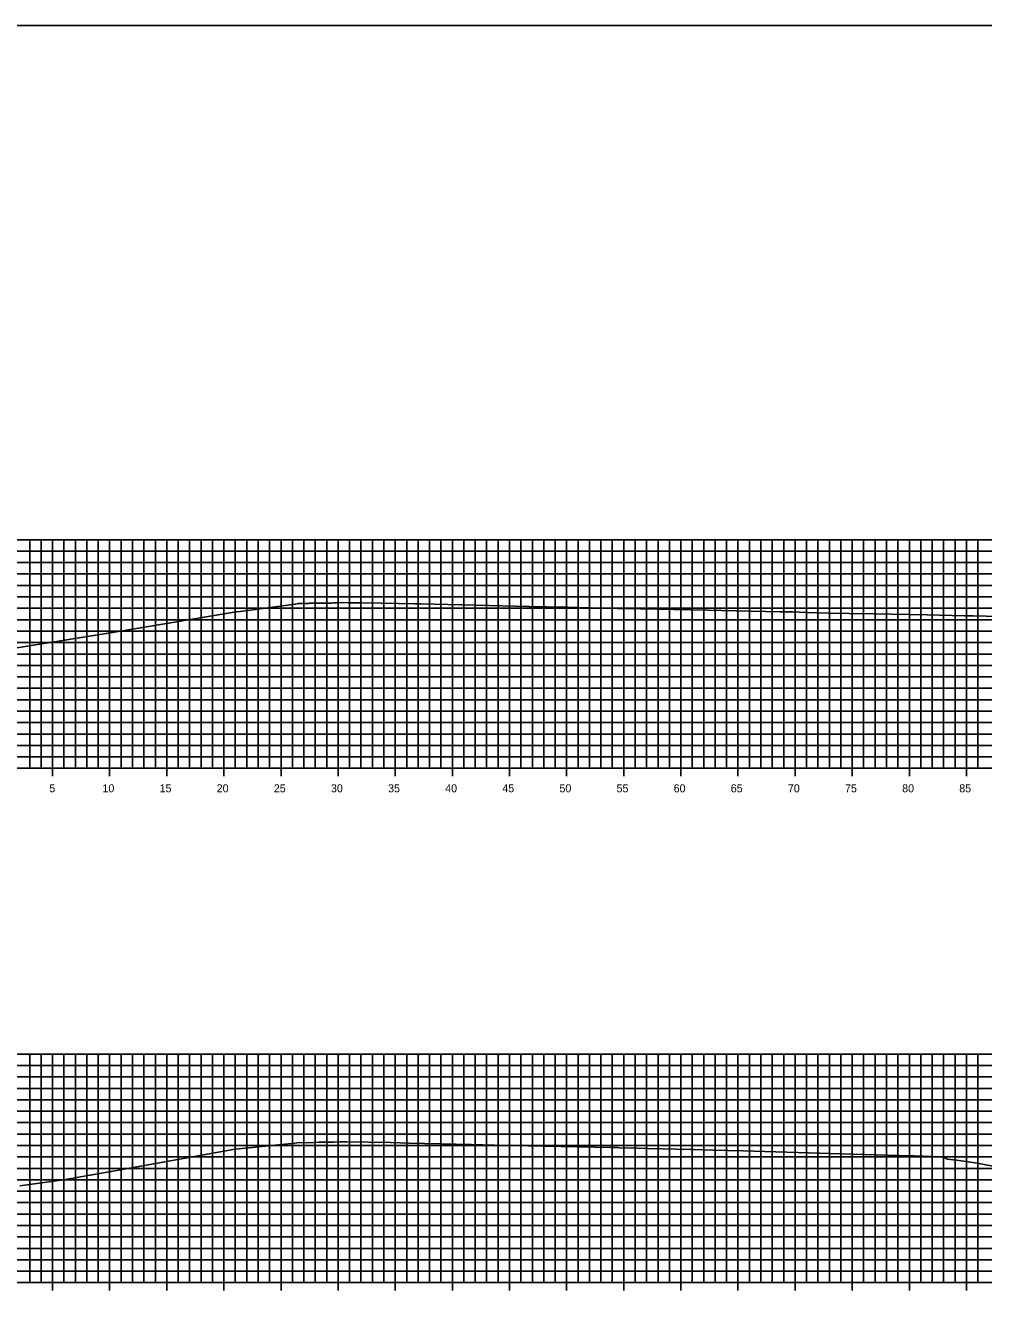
# Model space of a CAD drawing. Extents: x 674939 to 678919, y 750652 to 765176.
# Drawn here: x 678751.2 to 678835, y 765065.2 to 765176.3 of the extents above; entities that cross this region are included whole.
import ezdxf

# ---------------------------------------------------------------- set-up
doc = ezdxf.new("R2010")
doc.units = 0
for name, color, linetype in [('R_Axis', 7, 'Continuous'), ('R_Axis Annot', 7, 'Continuous'), ('R_Exist Surface', 7, 'Continuous'), ('R_Grid', 7, 'Continuous'), ('R_No Plot', 7, 'Continuous')]:
    doc.layers.add(name, color=color, linetype=linetype)

msp = doc.modelspace()

# ---------------------------------------------------------------- linework, layer by layer
at = {"layer": 'R_Axis'}
for p, q in [((678753.53, 765110.59), (678753.53, 765111.99)), ((678758.53, 765110.59), (678758.53, 765111.99)), ((678763.53, 765110.59), (678763.53, 765111.99)), ((678768.53, 765110.59), (678768.53, 765111.99)), ((678773.53, 765110.59), (678773.53, 765111.99)), ((678778.53, 765110.59), (678778.53, 765111.99)), ((678783.53, 765110.59), (678783.53, 765111.99)), ((678788.53, 765110.59), (678788.53, 765111.99)), ((678793.53, 765110.59), (678793.53, 765111.99)), ((678798.53, 765110.59), (678798.53, 765111.99)), ((678803.53, 765110.59), (678803.53, 765111.99)), ((678808.53, 765110.59), (678808.53, 765111.99)), ((678813.53, 765110.59), (678813.53, 765111.99)), ((678818.53, 765110.59), (678818.53, 765111.99)), ((678823.53, 765110.59), (678823.53, 765111.99)), ((678828.53, 765110.59), (678828.53, 765111.99)), ((678833.53, 765110.59), (678833.53, 765111.99)), ((678598.53, 765111.29), (678898.53, 765111.29)), ((678753.53, 765065.59), (678753.53, 765066.99)), ((678758.53, 765065.59), (678758.53, 765066.99)), ((678763.53, 765065.59), (678763.53, 765066.99)), ((678768.53, 765065.59), (678768.53, 765066.99)), ((678773.53, 765065.59), (678773.53, 765066.99)), ((678778.53, 765065.59), (678778.53, 765066.99)), ((678783.53, 765065.59), (678783.53, 765066.99)), ((678788.53, 765065.59), (678788.53, 765066.99)), ((678793.53, 765065.59), (678793.53, 765066.99)), ((678798.53, 765065.59), (678798.53, 765066.99)), ((678803.53, 765065.59), (678803.53, 765066.99)), ((678808.53, 765065.59), (678808.53, 765066.99)), ((678813.53, 765065.59), (678813.53, 765066.99)), ((678818.53, 765065.59), (678818.53, 765066.99)), ((678823.53, 765065.59), (678823.53, 765066.99)), ((678828.53, 765065.59), (678828.53, 765066.99)), ((678833.53, 765065.59), (678833.53, 765066.99)), ((678598.53, 765066.29), (678898.53, 765066.29))]:
    msp.add_line(p, q, dxfattribs=at)
at = {"layer": 'R_Exist Surface'}
for points in [[(678750.04, 765121.76), (678759.87, 765123.36), (678759.96, 765123.38), (678759.97, 765123.38), (678759.99, 765123.38), (678760, 765123.38), (678769.61, 765124.97), (678769.94, 765125.01), (678774.77, 765125.64), (678774.92, 765125.68), (678775.05, 765125.71), (678775.43, 765125.72), (678775.95, 765125.72), (678776.05, 765125.74), (678776.36, 765125.75), (678777.22, 765125.74), (678777.95, 765125.75), (678778.14, 765125.77), (678778.24, 765125.77), (678778.44, 765125.78), (678778.75, 765125.79), (678779.42, 765125.78), (678780.47, 765125.77), (678782.35, 765125.73), (678785.21, 765125.69), (678785.52, 765125.67), (678785.73, 765125.69), (678790.55, 765125.57), (678795.22, 765125.46), (678798.46, 765125.39), (678801.8, 765125.3), (678802.95, 765125.28), (678803.15, 765125.27), (678803.26, 765125.27), (678803.54, 765125.27), (678810.87, 765125.13), (678817.18, 765124.99), (678817.92, 765124.97), (678818.31, 765124.97), (678819.46, 765124.92), (678821.5, 765124.87), (678823.27, 765124.84), (678825.38, 765124.81), (678830.1, 765124.72), (678833.37, 765124.64), (678833.54, 765124.64), (678834.11, 765124.63), (678836.39, 765124.57)], [(678750.68, 765074.77), (678754.48, 765075.29), (678758.99, 765076.07), (678769.33, 765077.93), (678769.54, 765077.97), (678769.83, 765078), (678774.74, 765078.5), (678774.9, 765078.51), (678776.4, 765078.56), (678776.86, 765078.57), (678777.83, 765078.57), (678778.11, 765078.58), (678778.13, 765078.59), (678778.14, 765078.59), (678778.68, 765078.61), (678779.22, 765078.6), (678783.1, 765078.54), (678784.71, 765078.5), (678790.2, 765078.37), (678792.23, 765078.32), (678799.51, 765078.17), (678802.44, 765078.11), (678803.02, 765078.1), (678803.13, 765078.09), (678804.73, 765078.06), (678805.65, 765078.04), (678809.41, 765077.94), (678809.63, 765077.94), (678811.37, 765077.89), (678813.95, 765077.82), (678824.51, 765077.51), (678824.63, 765077.51), (678825.47, 765077.48), (678828.48, 765077.39), (678828.94, 765077.38), (678831.37, 765077.3), (678831.41, 765077.29), (678831.48, 765077.25), (678831.64, 765077.21), (678831.86, 765077.1), (678832.65, 765077), (678834.51, 765076.74), (678840.6, 765075.55)]]:
    msp.add_lwpolyline(points, dxfattribs=at)
at = {"layer": 'R_Grid'}
for p, q in [((678598.53, 765131.29), (678898.53, 765131.29)), ((678751.53, 765111.29), (678751.53, 765131.29)), ((678752.53, 765111.29), (678752.53, 765131.29)), ((678753.53, 765111.29), (678753.53, 765131.29)), ((678754.53, 765111.29), (678754.53, 765131.29)), ((678755.53, 765111.29), (678755.53, 765131.29)), ((678756.53, 765111.29), (678756.53, 765131.29)), ((678757.53, 765111.29), (678757.53, 765131.29)), ((678758.53, 765111.29), (678758.53, 765131.29)), ((678759.53, 765111.29), (678759.53, 765131.29)), ((678760.53, 765111.29), (678760.53, 765131.29)), ((678761.53, 765111.29), (678761.53, 765131.29)), ((678762.53, 765111.29), (678762.53, 765131.29)), ((678763.53, 765111.29), (678763.53, 765131.29)), ((678764.53, 765111.29), (678764.53, 765131.29)), ((678765.53, 765111.29), (678765.53, 765131.29)), ((678766.53, 765111.29), (678766.53, 765131.29)), ((678767.53, 765111.29), (678767.53, 765131.29)), ((678768.53, 765111.29), (678768.53, 765131.29)), ((678769.53, 765111.29), (678769.53, 765131.29)), ((678770.53, 765111.29), (678770.53, 765131.29)), ((678771.53, 765111.29), (678771.53, 765131.29)), ((678772.53, 765111.29), (678772.53, 765131.29)), ((678773.53, 765111.29), (678773.53, 765131.29)), ((678774.53, 765111.29), (678774.53, 765131.29)), ((678775.53, 765111.29), (678775.53, 765131.29)), ((678776.53, 765111.29), (678776.53, 765131.29)), ((678777.53, 765111.29), (678777.53, 765131.29)), ((678778.53, 765111.29), (678778.53, 765131.29)), ((678779.53, 765111.29), (678779.53, 765131.29)), ((678780.53, 765111.29), (678780.53, 765131.29)), ((678781.53, 765111.29), (678781.53, 765131.29)), ((678782.53, 765111.29), (678782.53, 765131.29)), ((678783.53, 765111.29), (678783.53, 765131.29)), ((678784.53, 765111.29), (678784.53, 765131.29)), ((678785.53, 765111.29), (678785.53, 765131.29)), ((678786.53, 765111.29), (678786.53, 765131.29)), ((678787.53, 765111.29), (678787.53, 765131.29)), ((678788.53, 765111.29), (678788.53, 765131.29)), ((678789.53, 765111.29), (678789.53, 765131.29)), ((678790.53, 765111.29), (678790.53, 765131.29)), ((678791.53, 765111.29), (678791.53, 765131.29)), ((678792.53, 765111.29), (678792.53, 765131.29)), ((678793.53, 765111.29), (678793.53, 765131.29)), ((678794.53, 765111.29), (678794.53, 765131.29)), ((678795.53, 765111.29), (678795.53, 765131.29)), ((678796.53, 765111.29), (678796.53, 765131.29)), ((678797.53, 765111.29), (678797.53, 765131.29)), ((678798.53, 765111.29), (678798.53, 765131.29)), ((678799.53, 765111.29), (678799.53, 765131.29)), ((678800.53, 765111.29), (678800.53, 765131.29)), ((678801.53, 765111.29), (678801.53, 765131.29)), ((678802.53, 765111.29), (678802.53, 765131.29)), ((678803.53, 765111.29), (678803.53, 765131.29)), ((678804.53, 765111.29), (678804.53, 765131.29)), ((678805.53, 765111.29), (678805.53, 765131.29)), ((678806.53, 765111.29), (678806.53, 765131.29)), ((678807.53, 765111.29), (678807.53, 765131.29)), ((678808.53, 765111.29), (678808.53, 765131.29)), ((678809.53, 765111.29), (678809.53, 765131.29)), ((678810.53, 765111.29), (678810.53, 765131.29)), ((678811.53, 765111.29), (678811.53, 765131.29)), ((678812.53, 765111.29), (678812.53, 765131.29)), ((678813.53, 765111.29), (678813.53, 765131.29)), ((678814.53, 765111.29), (678814.53, 765131.29)), ((678815.53, 765111.29), (678815.53, 765131.29)), ((678816.53, 765111.29), (678816.53, 765131.29)), ((678817.53, 765111.29), (678817.53, 765131.29)), ((678818.53, 765111.29), (678818.53, 765131.29)), ((678819.53, 765111.29), (678819.53, 765131.29)), ((678820.53, 765111.29), (678820.53, 765131.29)), ((678821.53, 765111.29), (678821.53, 765131.29)), ((678822.53, 765111.29), (678822.53, 765131.29)), ((678823.53, 765111.29), (678823.53, 765131.29)), ((678824.53, 765111.29), (678824.53, 765131.29)), ((678825.53, 765111.29), (678825.53, 765131.29)), ((678826.53, 765111.29), (678826.53, 765131.29)), ((678827.53, 765111.29), (678827.53, 765131.29)), ((678828.53, 765111.29), (678828.53, 765131.29)), ((678829.53, 765111.29), (678829.53, 765131.29)), ((678830.53, 765111.29), (678830.53, 765131.29)), ((678831.53, 765111.29), (678831.53, 765131.29)), ((678832.53, 765111.29), (678832.53, 765131.29)), ((678833.53, 765111.29), (678833.53, 765131.29)), ((678834.53, 765111.29), (678834.53, 765131.29)), ((678598.53, 765130.29), (678898.53, 765130.29)), ((678598.53, 765129.29), (678898.53, 765129.29)), ((678598.53, 765128.29), (678898.53, 765128.29)), ((678598.53, 765127.29), (678898.53, 765127.29)), ((678598.53, 765126.29), (678898.53, 765126.29)), ((678598.53, 765125.29), (678898.53, 765125.29)), ((678598.53, 765124.29), (678898.53, 765124.29)), ((678598.53, 765123.29), (678898.53, 765123.29)), ((678598.53, 765122.29), (678898.53, 765122.29)), ((678598.53, 765121.29), (678898.53, 765121.29)), ((678598.53, 765120.29), (678898.53, 765120.29)), ((678598.53, 765119.29), (678898.53, 765119.29)), ((678598.53, 765118.29), (678898.53, 765118.29)), ((678598.53, 765117.29), (678898.53, 765117.29)), ((678598.53, 765116.29), (678898.53, 765116.29)), ((678598.53, 765115.29), (678898.53, 765115.29)), ((678598.53, 765114.29), (678898.53, 765114.29)), ((678598.53, 765113.29), (678898.53, 765113.29)), ((678598.53, 765112.29), (678898.53, 765112.29)), ((678598.53, 765111.29), (678898.53, 765111.29)), ((678598.53, 765086.29), (678898.53, 765086.29)), ((678598.53, 765085.29), (678898.53, 765085.29)), ((678751.53, 765066.29), (678751.53, 765086.29)), ((678752.53, 765066.29), (678752.53, 765086.29)), ((678753.53, 765066.29), (678753.53, 765086.29)), ((678754.53, 765066.29), (678754.53, 765086.29)), ((678755.53, 765066.29), (678755.53, 765086.29)), ((678756.53, 765066.29), (678756.53, 765086.29)), ((678757.53, 765066.29), (678757.53, 765086.29)), ((678758.53, 765066.29), (678758.53, 765086.29)), ((678759.53, 765066.29), (678759.53, 765086.29)), ((678760.53, 765066.29), (678760.53, 765086.29)), ((678761.53, 765066.29), (678761.53, 765086.29)), ((678762.53, 765066.29), (678762.53, 765086.29)), ((678763.53, 765066.29), (678763.53, 765086.29)), ((678764.53, 765066.29), (678764.53, 765086.29)), ((678765.53, 765066.29), (678765.53, 765086.29)), ((678766.53, 765066.29), (678766.53, 765086.29)), ((678767.53, 765066.29), (678767.53, 765086.29)), ((678768.53, 765066.29), (678768.53, 765086.29)), ((678769.53, 765066.29), (678769.53, 765086.29)), ((678770.53, 765066.29), (678770.53, 765086.29)), ((678771.53, 765066.29), (678771.53, 765086.29)), ((678772.53, 765066.29), (678772.53, 765086.29)), ((678773.53, 765066.29), (678773.53, 765086.29)), ((678774.53, 765066.29), (678774.53, 765086.29)), ((678775.53, 765066.29), (678775.53, 765086.29)), ((678776.53, 765066.29), (678776.53, 765086.29)), ((678777.53, 765066.29), (678777.53, 765086.29)), ((678778.53, 765066.29), (678778.53, 765086.29)), ((678779.53, 765066.29), (678779.53, 765086.29)), ((678780.53, 765066.29), (678780.53, 765086.29)), ((678781.53, 765066.29), (678781.53, 765086.29)), ((678782.53, 765066.29), (678782.53, 765086.29)), ((678783.53, 765066.29), (678783.53, 765086.29)), ((678784.53, 765066.29), (678784.53, 765086.29)), ((678785.53, 765066.29), (678785.53, 765086.29)), ((678786.53, 765066.29), (678786.53, 765086.29)), ((678787.53, 765066.29), (678787.53, 765086.29)), ((678788.53, 765066.29), (678788.53, 765086.29)), ((678789.53, 765066.29), (678789.53, 765086.29)), ((678790.53, 765066.29), (678790.53, 765086.29)), ((678791.53, 765066.29), (678791.53, 765086.29)), ((678792.53, 765066.29), (678792.53, 765086.29)), ((678793.53, 765066.29), (678793.53, 765086.29)), ((678794.53, 765066.29), (678794.53, 765086.29)), ((678795.53, 765066.29), (678795.53, 765086.29)), ((678796.53, 765066.29), (678796.53, 765086.29)), ((678797.53, 765066.29), (678797.53, 765086.29)), ((678798.53, 765066.29), (678798.53, 765086.29)), ((678799.53, 765066.29), (678799.53, 765086.29)), ((678800.53, 765066.29), (678800.53, 765086.29)), ((678801.53, 765066.29), (678801.53, 765086.29)), ((678802.53, 765066.29), (678802.53, 765086.29)), ((678803.53, 765066.29), (678803.53, 765086.29)), ((678804.53, 765066.29), (678804.53, 765086.29)), ((678805.53, 765066.29), (678805.53, 765086.29)), ((678806.53, 765066.29), (678806.53, 765086.29)), ((678807.53, 765066.29), (678807.53, 765086.29)), ((678808.53, 765066.29), (678808.53, 765086.29)), ((678809.53, 765066.29), (678809.53, 765086.29)), ((678810.53, 765066.29), (678810.53, 765086.29)), ((678811.53, 765066.29), (678811.53, 765086.29)), ((678812.53, 765066.29), (678812.53, 765086.29)), ((678813.53, 765066.29), (678813.53, 765086.29)), ((678814.53, 765066.29), (678814.53, 765086.29)), ((678815.53, 765066.29), (678815.53, 765086.29)), ((678816.53, 765066.29), (678816.53, 765086.29)), ((678817.53, 765066.29), (678817.53, 765086.29)), ((678818.53, 765066.29), (678818.53, 765086.29)), ((678819.53, 765066.29), (678819.53, 765086.29)), ((678820.53, 765066.29), (678820.53, 765086.29)), ((678821.53, 765066.29), (678821.53, 765086.29)), ((678822.53, 765066.29), (678822.53, 765086.29)), ((678823.53, 765066.29), (678823.53, 765086.29)), ((678824.53, 765066.29), (678824.53, 765086.29)), ((678825.53, 765066.29), (678825.53, 765086.29)), ((678826.53, 765066.29), (678826.53, 765086.29)), ((678827.53, 765066.29), (678827.53, 765086.29)), ((678828.53, 765066.29), (678828.53, 765086.29)), ((678829.53, 765066.29), (678829.53, 765086.29)), ((678830.53, 765066.29), (678830.53, 765086.29)), ((678831.53, 765066.29), (678831.53, 765086.29)), ((678832.53, 765066.29), (678832.53, 765086.29)), ((678833.53, 765066.29), (678833.53, 765086.29)), ((678834.53, 765066.29), (678834.53, 765086.29)), ((678598.53, 765084.29), (678898.53, 765084.29)), ((678598.53, 765083.29), (678898.53, 765083.29)), ((678598.53, 765082.29), (678898.53, 765082.29)), ((678598.53, 765081.29), (678898.53, 765081.29)), ((678598.53, 765080.29), (678898.53, 765080.29)), ((678598.53, 765079.29), (678898.53, 765079.29)), ((678598.53, 765078.29), (678898.53, 765078.29)), ((678598.53, 765077.29), (678898.53, 765077.29)), ((678598.53, 765076.29), (678898.53, 765076.29)), ((678598.53, 765075.29), (678898.53, 765075.29)), ((678598.53, 765074.29), (678898.53, 765074.29)), ((678598.53, 765073.29), (678898.53, 765073.29)), ((678598.53, 765072.29), (678898.53, 765072.29)), ((678598.53, 765071.29), (678898.53, 765071.29)), ((678598.53, 765070.29), (678898.53, 765070.29)), ((678598.53, 765069.29), (678898.53, 765069.29)), ((678598.53, 765068.29), (678898.53, 765068.29)), ((678598.53, 765067.29), (678898.53, 765067.29)), ((678598.53, 765066.29), (678898.53, 765066.29))]:
    msp.add_line(p, q, dxfattribs=at)
at = {"layer": 'R_No Plot'}
msp.add_lwpolyline([(678578.53, 764956.29), (678918.53, 764956.29), (678918.53, 765176.29), (678578.53, 765176.29)], close=True, dxfattribs=at)

# ---------------------------------------------------------------- texts
at = {"layer": 'R_Axis Annot'}
for s, p in [('5', (678753.25, 765109.19)), ('10', (678757.9, 765109.19)), ('15', (678762.9, 765109.19)), ('20', (678767.9, 765109.19)), ('25', (678772.9, 765109.19)), ('30', (678777.9, 765109.19)), ('35', (678782.9, 765109.19)), ('40', (678787.9, 765109.19)), ('45', (678792.9, 765109.19)), ('50', (678797.9, 765109.19)), ('55', (678802.9, 765109.19)), ('60', (678807.9, 765109.19)), ('65', (678812.9, 765109.19)), ('70', (678817.9, 765109.19)), ('75', (678822.9, 765109.19)), ('80', (678827.9, 765109.19)), ('85', (678832.9, 765109.19))]:
    msp.add_text(s, height=0.7, dxfattribs=at).set_placement(p)

doc.saveas('drawing.dxf')
